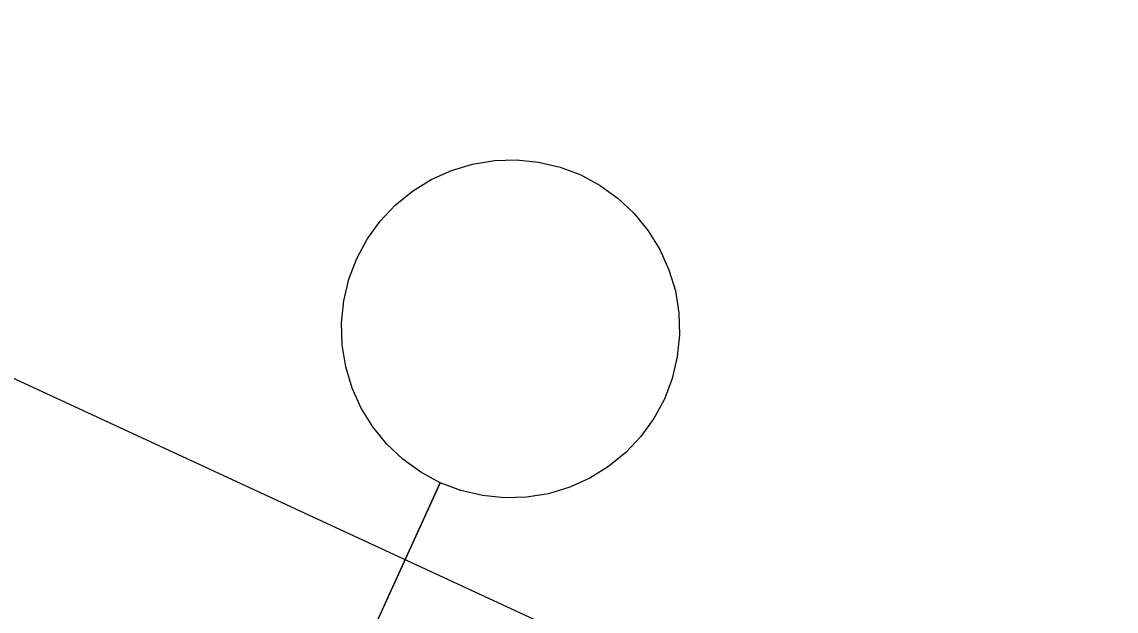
# Model space of a CAD drawing. Extents: x 6540402 to 6566579, y 5525343 to 5532423.
# Drawn here: x 6544511.202 to 6544512.819, y 5526329.487 to 5526330.358 of the extents above; entities that cross this region are included whole.
import ezdxf

# ---------------------------------------------------------------- set-up
doc = ezdxf.new("R2010")
doc.units = 0
doc.layers.add('IR_ps_geometria', color=7, linetype='Continuous')
doc.layers.add('TOR_PS_T-tory projektowane', color=7, linetype='Continuous')

msp = doc.modelspace()

# ---------------------------------------------------------------- linework, layer by layer
at = {"layer": 'IR_ps_geometria'}
msp.add_lwpolyline([(6544511.7165, 5526329.4494), (6544511.8204, 5526329.6768), (6544511.7916, 5526329.6923), (6544511.765, 5526329.7114), (6544511.7412, 5526329.7339), (6544511.7206, 5526329.7592), (6544511.7034, 5526329.787), (6544511.69, 5526329.8168), (6544511.6806, 5526329.8482), (6544511.6753, 5526329.8804), (6544511.6744, 5526329.9131), (6544511.6777, 5526329.9457), (6544511.6852, 5526329.9775), (6544511.6968, 5526330.0081), (6544511.7123, 5526330.0369), (6544511.7314, 5526330.0634), (6544511.7538, 5526330.0872), (6544511.7792, 5526330.1079), (6544511.807, 5526330.1251), (6544511.8368, 5526330.1385), (6544511.8681, 5526330.1479), (6544511.9004, 5526330.1531), (6544511.9331, 5526330.1541), (6544511.9656, 5526330.1508), (6544511.9974, 5526330.1433), (6544512.028, 5526330.1317), (6544512.0568, 5526330.1162), (6544512.0833, 5526330.097), (6544512.1071, 5526330.0746), (6544512.1278, 5526330.0493), (6544512.145, 5526330.0215), (6544512.1584, 5526329.9916), (6544512.1678, 5526329.9603), (6544512.1731, 5526329.928), (6544512.174, 5526329.8953), (6544512.1707, 5526329.8628), (6544512.1632, 5526329.831), (6544512.1516, 5526329.8004), (6544512.1361, 5526329.7716), (6544512.117, 5526329.7451), (6544512.0946, 5526329.7213), (6544512.0692, 5526329.7006), (6544512.0414, 5526329.6834), (6544512.0116, 5526329.67), (6544511.9803, 5526329.6606), (6544511.948, 5526329.6554), (6544511.9153, 5526329.6544), (6544511.8828, 5526329.6577), (6544511.8509, 5526329.6652), (6544511.8204, 5526329.6768), (6544511.6127, 5526329.222)], dxfattribs=at)
msp.add_lwpolyline([(6544511.7165, 5526329.4494), (6544511.8204, 5526329.6768), (6544511.7916, 5526329.6923), (6544511.765, 5526329.7114), (6544511.7412, 5526329.7339), (6544511.7206, 5526329.7592), (6544511.7034, 5526329.787), (6544511.69, 5526329.8168), (6544511.6806, 5526329.8482), (6544511.6753, 5526329.8804), (6544511.6744, 5526329.9131), (6544511.6777, 5526329.9457), (6544511.6852, 5526329.9775), (6544511.6968, 5526330.0081), (6544511.7123, 5526330.0369), (6544511.7314, 5526330.0634), (6544511.7538, 5526330.0872), (6544511.7792, 5526330.1079), (6544511.807, 5526330.1251), (6544511.8368, 5526330.1385), (6544511.8681, 5526330.1479), (6544511.9004, 5526330.1531), (6544511.9331, 5526330.1541), (6544511.9656, 5526330.1508), (6544511.9974, 5526330.1433), (6544512.028, 5526330.1317), (6544512.0568, 5526330.1162), (6544512.0833, 5526330.097), (6544512.1071, 5526330.0746), (6544512.1278, 5526330.0493), (6544512.145, 5526330.0215), (6544512.1584, 5526329.9916), (6544512.1678, 5526329.9603), (6544512.1731, 5526329.928), (6544512.174, 5526329.8953), (6544512.1707, 5526329.8628), (6544512.1632, 5526329.831), (6544512.1516, 5526329.8004), (6544512.1361, 5526329.7716), (6544512.117, 5526329.7451), (6544512.0946, 5526329.7213), (6544512.0692, 5526329.7006), (6544512.0414, 5526329.6834), (6544512.0116, 5526329.67), (6544511.9803, 5526329.6606), (6544511.948, 5526329.6554), (6544511.9153, 5526329.6544), (6544511.8828, 5526329.6577), (6544511.8509, 5526329.6652), (6544511.8204, 5526329.6768), (6544511.6127, 5526329.222)], dxfattribs=at)
msp.add_lwpolyline([(6544511.7165, 5526329.4494), (6544511.8204, 5526329.6768), (6544511.7916, 5526329.6923), (6544511.765, 5526329.7114), (6544511.7412, 5526329.7339), (6544511.7206, 5526329.7592), (6544511.7034, 5526329.787), (6544511.69, 5526329.8168), (6544511.6806, 5526329.8482), (6544511.6753, 5526329.8804), (6544511.6744, 5526329.9131), (6544511.6777, 5526329.9457), (6544511.6852, 5526329.9775), (6544511.6968, 5526330.0081), (6544511.7123, 5526330.0369), (6544511.7314, 5526330.0634), (6544511.7538, 5526330.0872), (6544511.7792, 5526330.1079), (6544511.807, 5526330.1251), (6544511.8368, 5526330.1385), (6544511.8681, 5526330.1479), (6544511.9004, 5526330.1531), (6544511.9331, 5526330.1541), (6544511.9656, 5526330.1508), (6544511.9974, 5526330.1433), (6544512.028, 5526330.1317), (6544512.0568, 5526330.1162), (6544512.0833, 5526330.097), (6544512.1071, 5526330.0746), (6544512.1278, 5526330.0493), (6544512.145, 5526330.0215), (6544512.1584, 5526329.9916), (6544512.1678, 5526329.9603), (6544512.1731, 5526329.928), (6544512.174, 5526329.8953), (6544512.1707, 5526329.8628), (6544512.1632, 5526329.831), (6544512.1516, 5526329.8004), (6544512.1361, 5526329.7716), (6544512.117, 5526329.7451), (6544512.0946, 5526329.7213), (6544512.0692, 5526329.7006), (6544512.0414, 5526329.6834), (6544512.0116, 5526329.67), (6544511.9803, 5526329.6606), (6544511.948, 5526329.6554), (6544511.9153, 5526329.6544), (6544511.8828, 5526329.6577), (6544511.8509, 5526329.6652), (6544511.8204, 5526329.6768), (6544511.6127, 5526329.222)], dxfattribs=at)
msp.add_lwpolyline([(6544511.7165, 5526329.4494), (6544511.8204, 5526329.6768), (6544511.7916, 5526329.6923), (6544511.765, 5526329.7114), (6544511.7412, 5526329.7339), (6544511.7206, 5526329.7592), (6544511.7034, 5526329.787), (6544511.69, 5526329.8168), (6544511.6806, 5526329.8482), (6544511.6753, 5526329.8804), (6544511.6744, 5526329.9131), (6544511.6777, 5526329.9457), (6544511.6852, 5526329.9775), (6544511.6968, 5526330.0081), (6544511.7123, 5526330.0369), (6544511.7314, 5526330.0634), (6544511.7538, 5526330.0872), (6544511.7792, 5526330.1079), (6544511.807, 5526330.1251), (6544511.8368, 5526330.1385), (6544511.8681, 5526330.1479), (6544511.9004, 5526330.1531), (6544511.9331, 5526330.1541), (6544511.9656, 5526330.1508), (6544511.9974, 5526330.1433), (6544512.028, 5526330.1317), (6544512.0568, 5526330.1162), (6544512.0833, 5526330.097), (6544512.1071, 5526330.0746), (6544512.1278, 5526330.0493), (6544512.145, 5526330.0215), (6544512.1584, 5526329.9916), (6544512.1678, 5526329.9603), (6544512.1731, 5526329.928), (6544512.174, 5526329.8953), (6544512.1707, 5526329.8628), (6544512.1632, 5526329.831), (6544512.1516, 5526329.8004), (6544512.1361, 5526329.7716), (6544512.117, 5526329.7451), (6544512.0946, 5526329.7213), (6544512.0692, 5526329.7006), (6544512.0414, 5526329.6834), (6544512.0116, 5526329.67), (6544511.9803, 5526329.6606), (6544511.948, 5526329.6554), (6544511.9153, 5526329.6544), (6544511.8828, 5526329.6577), (6544511.8509, 5526329.6652), (6544511.8204, 5526329.6768), (6544511.6127, 5526329.222)], dxfattribs=at)
msp.add_lwpolyline([(6544511.7165, 5526329.4494), (6544511.8204, 5526329.6768), (6544511.7916, 5526329.6923), (6544511.765, 5526329.7114), (6544511.7412, 5526329.7339), (6544511.7206, 5526329.7592), (6544511.7034, 5526329.787), (6544511.69, 5526329.8168), (6544511.6806, 5526329.8482), (6544511.6753, 5526329.8804), (6544511.6744, 5526329.9131), (6544511.6777, 5526329.9457), (6544511.6852, 5526329.9775), (6544511.6968, 5526330.0081), (6544511.7123, 5526330.0369), (6544511.7314, 5526330.0634), (6544511.7538, 5526330.0872), (6544511.7792, 5526330.1079), (6544511.807, 5526330.1251), (6544511.8368, 5526330.1385), (6544511.8681, 5526330.1479), (6544511.9004, 5526330.1531), (6544511.9331, 5526330.1541), (6544511.9656, 5526330.1508), (6544511.9974, 5526330.1433), (6544512.028, 5526330.1317), (6544512.0568, 5526330.1162), (6544512.0833, 5526330.097), (6544512.1071, 5526330.0746), (6544512.1278, 5526330.0493), (6544512.145, 5526330.0215), (6544512.1584, 5526329.9916), (6544512.1678, 5526329.9603), (6544512.1731, 5526329.928), (6544512.174, 5526329.8953), (6544512.1707, 5526329.8628), (6544512.1632, 5526329.831), (6544512.1516, 5526329.8004), (6544512.1361, 5526329.7716), (6544512.117, 5526329.7451), (6544512.0946, 5526329.7213), (6544512.0692, 5526329.7006), (6544512.0414, 5526329.6834), (6544512.0116, 5526329.67), (6544511.9803, 5526329.6606), (6544511.948, 5526329.6554), (6544511.9153, 5526329.6544), (6544511.8828, 5526329.6577), (6544511.8509, 5526329.6652), (6544511.8204, 5526329.6768), (6544511.6127, 5526329.222)], dxfattribs=at)
msp.add_lwpolyline([(6544511.7165, 5526329.4494), (6544511.8204, 5526329.6768), (6544511.7916, 5526329.6923), (6544511.765, 5526329.7114), (6544511.7412, 5526329.7339), (6544511.7206, 5526329.7592), (6544511.7034, 5526329.787), (6544511.69, 5526329.8168), (6544511.6806, 5526329.8482), (6544511.6753, 5526329.8804), (6544511.6744, 5526329.9131), (6544511.6777, 5526329.9457), (6544511.6852, 5526329.9775), (6544511.6968, 5526330.0081), (6544511.7123, 5526330.0369), (6544511.7314, 5526330.0634), (6544511.7538, 5526330.0872), (6544511.7792, 5526330.1079), (6544511.807, 5526330.1251), (6544511.8368, 5526330.1385), (6544511.8681, 5526330.1479), (6544511.9004, 5526330.1531), (6544511.9331, 5526330.1541), (6544511.9656, 5526330.1508), (6544511.9974, 5526330.1433), (6544512.028, 5526330.1317), (6544512.0568, 5526330.1162), (6544512.0833, 5526330.097), (6544512.1071, 5526330.0746), (6544512.1278, 5526330.0493), (6544512.145, 5526330.0215), (6544512.1584, 5526329.9916), (6544512.1678, 5526329.9603), (6544512.1731, 5526329.928), (6544512.174, 5526329.8953), (6544512.1707, 5526329.8628), (6544512.1632, 5526329.831), (6544512.1516, 5526329.8004), (6544512.1361, 5526329.7716), (6544512.117, 5526329.7451), (6544512.0946, 5526329.7213), (6544512.0692, 5526329.7006), (6544512.0414, 5526329.6834), (6544512.0116, 5526329.67), (6544511.9803, 5526329.6606), (6544511.948, 5526329.6554), (6544511.9153, 5526329.6544), (6544511.8828, 5526329.6577), (6544511.8509, 5526329.6652), (6544511.8204, 5526329.6768), (6544511.6127, 5526329.222)], dxfattribs=at)
msp.add_lwpolyline([(6544511.7165, 5526329.4494), (6544511.8204, 5526329.6768), (6544511.7916, 5526329.6923), (6544511.765, 5526329.7114), (6544511.7412, 5526329.7339), (6544511.7206, 5526329.7592), (6544511.7034, 5526329.787), (6544511.69, 5526329.8168), (6544511.6806, 5526329.8482), (6544511.6753, 5526329.8804), (6544511.6744, 5526329.9131), (6544511.6777, 5526329.9457), (6544511.6852, 5526329.9775), (6544511.6968, 5526330.0081), (6544511.7123, 5526330.0369), (6544511.7314, 5526330.0634), (6544511.7538, 5526330.0872), (6544511.7792, 5526330.1079), (6544511.807, 5526330.1251), (6544511.8368, 5526330.1385), (6544511.8681, 5526330.1479), (6544511.9004, 5526330.1531), (6544511.9331, 5526330.1541), (6544511.9656, 5526330.1508), (6544511.9974, 5526330.1433), (6544512.028, 5526330.1317), (6544512.0568, 5526330.1162), (6544512.0833, 5526330.097), (6544512.1071, 5526330.0746), (6544512.1278, 5526330.0493), (6544512.145, 5526330.0215), (6544512.1584, 5526329.9916), (6544512.1678, 5526329.9603), (6544512.1731, 5526329.928), (6544512.174, 5526329.8953), (6544512.1707, 5526329.8628), (6544512.1632, 5526329.831), (6544512.1516, 5526329.8004), (6544512.1361, 5526329.7716), (6544512.117, 5526329.7451), (6544512.0946, 5526329.7213), (6544512.0692, 5526329.7006), (6544512.0414, 5526329.6834), (6544512.0116, 5526329.67), (6544511.9803, 5526329.6606), (6544511.948, 5526329.6554), (6544511.9153, 5526329.6544), (6544511.8828, 5526329.6577), (6544511.8509, 5526329.6652), (6544511.8204, 5526329.6768), (6544511.6127, 5526329.222)], dxfattribs=at)
msp.add_lwpolyline([(6544511.7165, 5526329.4494), (6544511.8204, 5526329.6768), (6544511.7916, 5526329.6923), (6544511.765, 5526329.7114), (6544511.7412, 5526329.7339), (6544511.7206, 5526329.7592), (6544511.7034, 5526329.787), (6544511.69, 5526329.8168), (6544511.6806, 5526329.8482), (6544511.6753, 5526329.8804), (6544511.6744, 5526329.9131), (6544511.6777, 5526329.9457), (6544511.6852, 5526329.9775), (6544511.6968, 5526330.0081), (6544511.7123, 5526330.0369), (6544511.7314, 5526330.0634), (6544511.7538, 5526330.0872), (6544511.7792, 5526330.1079), (6544511.807, 5526330.1251), (6544511.8368, 5526330.1385), (6544511.8681, 5526330.1479), (6544511.9004, 5526330.1531), (6544511.9331, 5526330.1541), (6544511.9656, 5526330.1508), (6544511.9974, 5526330.1433), (6544512.028, 5526330.1317), (6544512.0568, 5526330.1162), (6544512.0833, 5526330.097), (6544512.1071, 5526330.0746), (6544512.1278, 5526330.0493), (6544512.145, 5526330.0215), (6544512.1584, 5526329.9916), (6544512.1678, 5526329.9603), (6544512.1731, 5526329.928), (6544512.174, 5526329.8953), (6544512.1707, 5526329.8628), (6544512.1632, 5526329.831), (6544512.1516, 5526329.8004), (6544512.1361, 5526329.7716), (6544512.117, 5526329.7451), (6544512.0946, 5526329.7213), (6544512.0692, 5526329.7006), (6544512.0414, 5526329.6834), (6544512.0116, 5526329.67), (6544511.9803, 5526329.6606), (6544511.948, 5526329.6554), (6544511.9153, 5526329.6544), (6544511.8828, 5526329.6577), (6544511.8509, 5526329.6652), (6544511.8204, 5526329.6768), (6544511.6127, 5526329.222)], dxfattribs=at)
msp.add_lwpolyline([(6544511.7165, 5526329.4494), (6544511.8204, 5526329.6768), (6544511.7916, 5526329.6923), (6544511.765, 5526329.7114), (6544511.7412, 5526329.7339), (6544511.7206, 5526329.7592), (6544511.7034, 5526329.787), (6544511.69, 5526329.8168), (6544511.6806, 5526329.8482), (6544511.6753, 5526329.8804), (6544511.6744, 5526329.9131), (6544511.6777, 5526329.9457), (6544511.6852, 5526329.9775), (6544511.6968, 5526330.0081), (6544511.7123, 5526330.0369), (6544511.7314, 5526330.0634), (6544511.7538, 5526330.0872), (6544511.7792, 5526330.1079), (6544511.807, 5526330.1251), (6544511.8368, 5526330.1385), (6544511.8681, 5526330.1479), (6544511.9004, 5526330.1531), (6544511.9331, 5526330.1541), (6544511.9656, 5526330.1508), (6544511.9974, 5526330.1433), (6544512.028, 5526330.1317), (6544512.0568, 5526330.1162), (6544512.0833, 5526330.097), (6544512.1071, 5526330.0746), (6544512.1278, 5526330.0493), (6544512.145, 5526330.0215), (6544512.1584, 5526329.9916), (6544512.1678, 5526329.9603), (6544512.1731, 5526329.928), (6544512.174, 5526329.8953), (6544512.1707, 5526329.8628), (6544512.1632, 5526329.831), (6544512.1516, 5526329.8004), (6544512.1361, 5526329.7716), (6544512.117, 5526329.7451), (6544512.0946, 5526329.7213), (6544512.0692, 5526329.7006), (6544512.0414, 5526329.6834), (6544512.0116, 5526329.67), (6544511.9803, 5526329.6606), (6544511.948, 5526329.6554), (6544511.9153, 5526329.6544), (6544511.8828, 5526329.6577), (6544511.8509, 5526329.6652), (6544511.8204, 5526329.6768), (6544511.6127, 5526329.222)], dxfattribs=at)
msp.add_lwpolyline([(6544511.7165, 5526329.4494), (6544511.8204, 5526329.6768), (6544511.7916, 5526329.6923), (6544511.765, 5526329.7114), (6544511.7412, 5526329.7339), (6544511.7206, 5526329.7592), (6544511.7034, 5526329.787), (6544511.69, 5526329.8168), (6544511.6806, 5526329.8482), (6544511.6753, 5526329.8804), (6544511.6744, 5526329.9131), (6544511.6777, 5526329.9457), (6544511.6852, 5526329.9775), (6544511.6968, 5526330.0081), (6544511.7123, 5526330.0369), (6544511.7314, 5526330.0634), (6544511.7538, 5526330.0872), (6544511.7792, 5526330.1079), (6544511.807, 5526330.1251), (6544511.8368, 5526330.1385), (6544511.8681, 5526330.1479), (6544511.9004, 5526330.1531), (6544511.9331, 5526330.1541), (6544511.9656, 5526330.1508), (6544511.9974, 5526330.1433), (6544512.028, 5526330.1317), (6544512.0568, 5526330.1162), (6544512.0833, 5526330.097), (6544512.1071, 5526330.0746), (6544512.1278, 5526330.0493), (6544512.145, 5526330.0215), (6544512.1584, 5526329.9916), (6544512.1678, 5526329.9603), (6544512.1731, 5526329.928), (6544512.174, 5526329.8953), (6544512.1707, 5526329.8628), (6544512.1632, 5526329.831), (6544512.1516, 5526329.8004), (6544512.1361, 5526329.7716), (6544512.117, 5526329.7451), (6544512.0946, 5526329.7213), (6544512.0692, 5526329.7006), (6544512.0414, 5526329.6834), (6544512.0116, 5526329.67), (6544511.9803, 5526329.6606), (6544511.948, 5526329.6554), (6544511.9153, 5526329.6544), (6544511.8828, 5526329.6577), (6544511.8509, 5526329.6652), (6544511.8204, 5526329.6768), (6544511.6127, 5526329.222)], dxfattribs=at)
msp.add_lwpolyline([(6544511.7165, 5526329.4494), (6544511.8204, 5526329.6768), (6544511.7916, 5526329.6923), (6544511.765, 5526329.7114), (6544511.7412, 5526329.7339), (6544511.7206, 5526329.7592), (6544511.7034, 5526329.787), (6544511.69, 5526329.8168), (6544511.6806, 5526329.8482), (6544511.6753, 5526329.8804), (6544511.6744, 5526329.9131), (6544511.6777, 5526329.9457), (6544511.6852, 5526329.9775), (6544511.6968, 5526330.0081), (6544511.7123, 5526330.0369), (6544511.7314, 5526330.0634), (6544511.7538, 5526330.0872), (6544511.7792, 5526330.1079), (6544511.807, 5526330.1251), (6544511.8368, 5526330.1385), (6544511.8681, 5526330.1479), (6544511.9004, 5526330.1531), (6544511.9331, 5526330.1541), (6544511.9656, 5526330.1508), (6544511.9974, 5526330.1433), (6544512.028, 5526330.1317), (6544512.0568, 5526330.1162), (6544512.0833, 5526330.097), (6544512.1071, 5526330.0746), (6544512.1278, 5526330.0493), (6544512.145, 5526330.0215), (6544512.1584, 5526329.9916), (6544512.1678, 5526329.9603), (6544512.1731, 5526329.928), (6544512.174, 5526329.8953), (6544512.1707, 5526329.8628), (6544512.1632, 5526329.831), (6544512.1516, 5526329.8004), (6544512.1361, 5526329.7716), (6544512.117, 5526329.7451), (6544512.0946, 5526329.7213), (6544512.0692, 5526329.7006), (6544512.0414, 5526329.6834), (6544512.0116, 5526329.67), (6544511.9803, 5526329.6606), (6544511.948, 5526329.6554), (6544511.9153, 5526329.6544), (6544511.8828, 5526329.6577), (6544511.8509, 5526329.6652), (6544511.8204, 5526329.6768), (6544511.6127, 5526329.222)], dxfattribs=at)
msp.add_lwpolyline([(6544511.7165, 5526329.4494), (6544511.8204, 5526329.6768), (6544511.7916, 5526329.6923), (6544511.765, 5526329.7114), (6544511.7412, 5526329.7339), (6544511.7206, 5526329.7592), (6544511.7034, 5526329.787), (6544511.69, 5526329.8168), (6544511.6806, 5526329.8482), (6544511.6753, 5526329.8804), (6544511.6744, 5526329.9131), (6544511.6777, 5526329.9457), (6544511.6852, 5526329.9775), (6544511.6968, 5526330.0081), (6544511.7123, 5526330.0369), (6544511.7314, 5526330.0634), (6544511.7538, 5526330.0872), (6544511.7792, 5526330.1079), (6544511.807, 5526330.1251), (6544511.8368, 5526330.1385), (6544511.8681, 5526330.1479), (6544511.9004, 5526330.1531), (6544511.9331, 5526330.1541), (6544511.9656, 5526330.1508), (6544511.9974, 5526330.1433), (6544512.028, 5526330.1317), (6544512.0568, 5526330.1162), (6544512.0833, 5526330.097), (6544512.1071, 5526330.0746), (6544512.1278, 5526330.0493), (6544512.145, 5526330.0215), (6544512.1584, 5526329.9916), (6544512.1678, 5526329.9603), (6544512.1731, 5526329.928), (6544512.174, 5526329.8953), (6544512.1707, 5526329.8628), (6544512.1632, 5526329.831), (6544512.1516, 5526329.8004), (6544512.1361, 5526329.7716), (6544512.117, 5526329.7451), (6544512.0946, 5526329.7213), (6544512.0692, 5526329.7006), (6544512.0414, 5526329.6834), (6544512.0116, 5526329.67), (6544511.9803, 5526329.6606), (6544511.948, 5526329.6554), (6544511.9153, 5526329.6544), (6544511.8828, 5526329.6577), (6544511.8509, 5526329.6652), (6544511.8204, 5526329.6768), (6544511.6127, 5526329.222)], dxfattribs=at)
at = {"layer": 'TOR_PS_T-tory projektowane'}
msp.add_line((6544438.8151, 5526363.3183), (6544524.4048, 5526323.7166), dxfattribs=at)

doc.saveas('drawing.dxf')
